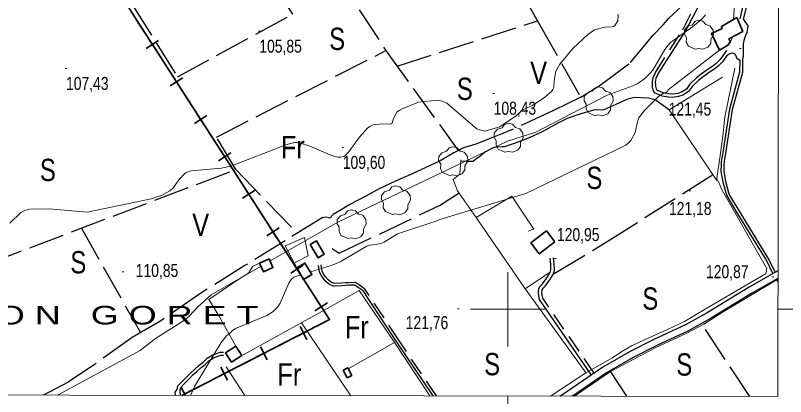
# Model space of a CAD drawing. Extents: x 483840 to 488445, y 4386047 to 4389027.
# Drawn here: x 487168 to 487687, y 4386441 to 4386698 of the extents above; entities that cross this region are included whole.
import ezdxf
from ezdxf.enums import TextEntityAlignment as Align

# ---------------------------------------------------------------- set-up
doc = ezdxf.new("R2010")
doc.units = 0
doc.header["$LTSCALE"] = 4
doc.linetypes.add('LONG_DASHED', pattern=[7.5, 6, -1.5])
doc.linetypes.add('MEDIUM_DASHED', pattern=[4.5, 3, -1.5])
for name, color, linetype, lineweight in [('1', 7, 'Continuous', 13), ('25', 7, 'LONG_DASHED', 25), ('29', 7, 'Continuous', 13), ('34', 7, 'Continuous', 35), ('36', 7, 'Continuous', 25), ('38', 7, 'Continuous', 25), ('47', 7, 'Continuous', 35), ('51', 7, 'Continuous', 13), ('7', 7, 'Continuous', 13), ('9', 7, 'Continuous', 13)]:
    doc.layers.add(name, color=color, linetype=linetype, lineweight=lineweight)
doc.layers.add('31', color=7, linetype='Continuous')
doc.layers.add('5', color=7, linetype='Continuous')

msp = doc.modelspace()

# ---------------------------------------------------------------- linework, layer by layer
at = {"layer": '1'}
for p, q in [((487500, 4386525), (487500, 4386475)), ((487475, 4386500), (487525, 4386500)), ((487682, 4386500), (487752.01, 4386500)), ((487500, 4386441.55), (487500, 4386370.21))]:
    msp.add_line(p, q, dxfattribs=at)
msp.add_lwpolyline([(484110.5, 4388760.3), (487685.8, 4388753.5), (487681.9, 4386441.2), (484105.5, 4386448.1)], close=True, dxfattribs=at)
at = {"layer": '25'}
for p, q in [((487425.54, 4386663.46), (487519.99, 4386693.93)), ((487316.85, 4386594.04), (487358.28, 4386551.04)), ((487212.88, 4386554.52), (487252.7, 4386484.26)), ((487681, 4386519.7), (487681.9, 4386518.43)), ((487681.9, 4386518.43), (487682.03, 4386518.25)), ((487662.96, 4386441.24), (487631.19, 4386489.36)), ((487569.11, 4386457.94), (487580.08, 4386441.4))]:
    msp.add_line(p, q, dxfattribs=at)
for points in [[(487316.62, 4386829.2), (487361.47, 4386760.13), (487247.3, 4386704.59), (487277.6, 4386656.43), (487355.19, 4386698.46), (487327.31, 4386742.83)], [(487454.44, 4386812.45), (487521.37, 4386691.43), (487549.26, 4386642.56), (487562.36, 4386650.77), (487582.76, 4386665.94), (487598.03, 4386684.4), (487604.81, 4386691.59), (487608.17, 4386695.67), (487617.6, 4386704.23), (487620.86, 4386706.51), (487623.5, 4386707.68), (487628.6, 4386708.77)], [(487367.05, 4386751.64), (487418.82, 4386672.71), (487466.62, 4386606.84)], [(487156.13, 4386505.4), (487150.19, 4386530.69), (487316.85, 4386594.04), (487303.8, 4386615.76), (487417.95, 4386674.05)], [(487549.26, 4386642.56), (487530.89, 4386633.59), (487499.93, 4386619.55), (487485.89, 4386613.98), (487478.57, 4386610.93), (487470.13, 4386608.65), (487463.63, 4386605.29), (487454.55, 4386599.87), (487435.29, 4386590.91), (487424.41, 4386586.04), (487413.53, 4386580.95), (487404.46, 4386576.05), (487393.65, 4386570.43), (487387.89, 4386566.83), (487382.52, 4386563.68), (487380.16, 4386561.24), (487379.79, 4386561.47), (487377.32, 4386561.88), (487375.14, 4386561.46), (487350.23, 4386546.06), (487323.05, 4386529.34), (487293.37, 4386510.78), (487265.79, 4386491.82), (487255.57, 4386485.96), (487247.17, 4386480.98), (487222.31, 4386463.33), (487203.97, 4386450.98), (487187.46, 4386442.15)], [(487608.97, 4386633.95), (487599.28, 4386640.87), (487594.87, 4386642.06), (487584.9, 4386642.35), (487580.3, 4386641.06), (487572.83, 4386637.79), (487564.67, 4386634.16), (487560.01, 4386634), (487558.74, 4386634.09), (487550, 4386631.74), (487539.97, 4386628.28), (487533.78, 4386625.15), (487523.11, 4386619.3), (487514.5, 4386615.22), (487507.48, 4386612.62), (487497.83, 4386609.3), (487496.11, 4386609.33), (487490.55, 4386608.88), (487484.5, 4386605.74), (487481.23, 4386602.64), (487478.27, 4386600.73), (487476.83, 4386599.4), (487472.18, 4386599.47), (487468.33, 4386599.64)], [(487531.35, 4386524.11), (487567.08, 4386545.51), (487638.13, 4386590.58)], [(487381.82, 4386540.88), (487386.43, 4386537.74), (487454.04, 4386569.71), (487467.29, 4386578.2)]]:
    msp.add_lwpolyline(points, dxfattribs=at)
at = {"layer": '29'}
for points in [[(487626.19, 4386674.92), (487621.65, 4386677.04), (487620.24, 4386679.58), (487620.34, 4386682.56), (487618.97, 4386684.97), (487619.01, 4386687.72), (487621.17, 4386690.32), (487624.36, 4386691.32), (487626.01, 4386693.51), (487628.58, 4386694.34), (487631.44, 4386693.69), (487633.39, 4386691.42), (487636.2, 4386690.6), (487638.33, 4386687.75), (487638.57, 4386684.62), (487636.69, 4386681.47), (487636.69, 4386678.79), (487634.87, 4386676.18), (487631.25, 4386674.84), (487628.48, 4386675.47)], [(487558.69, 4386630.19), (487554.15, 4386632.31), (487552.74, 4386634.85), (487552.84, 4386637.83), (487551.47, 4386640.24), (487551.51, 4386642.99), (487553.67, 4386645.59), (487556.86, 4386646.59), (487558.51, 4386648.78), (487561.08, 4386649.61), (487563.94, 4386648.96), (487565.89, 4386646.69), (487568.7, 4386645.87), (487570.83, 4386643.02), (487571.07, 4386639.89), (487569.19, 4386636.74), (487569.19, 4386634.06), (487567.37, 4386631.45), (487563.75, 4386630.11), (487560.98, 4386630.74)], [(487498.08, 4386605.63), (487493.54, 4386607.75), (487492.13, 4386610.29), (487492.23, 4386613.27), (487490.86, 4386615.68), (487490.9, 4386618.43), (487493.06, 4386621.03), (487496.25, 4386622.03), (487497.9, 4386624.22), (487500.47, 4386625.05), (487503.33, 4386624.4), (487505.28, 4386622.13), (487508.09, 4386621.31), (487510.22, 4386618.46), (487510.46, 4386615.33), (487508.58, 4386612.18), (487508.58, 4386609.5), (487506.76, 4386606.89), (487503.14, 4386605.55), (487500.37, 4386606.18)], [(487460.72, 4386589.88), (487456.18, 4386592), (487454.77, 4386594.54), (487454.87, 4386597.52), (487453.5, 4386599.93), (487453.54, 4386602.68), (487455.7, 4386605.28), (487458.89, 4386606.28), (487460.54, 4386608.47), (487463.11, 4386609.3), (487465.97, 4386608.65), (487467.92, 4386606.38), (487470.73, 4386605.56), (487472.86, 4386602.71), (487473.1, 4386599.58), (487471.22, 4386596.43), (487471.22, 4386593.75), (487469.4, 4386591.14), (487465.78, 4386589.8), (487463.01, 4386590.43)], [(487422.15, 4386563.64), (487417.61, 4386565.76), (487416.2, 4386568.3), (487416.3, 4386571.28), (487414.93, 4386573.69), (487414.97, 4386576.44), (487417.13, 4386579.04), (487420.32, 4386580.04), (487421.97, 4386582.23), (487424.54, 4386583.06), (487427.4, 4386582.41), (487429.35, 4386580.14), (487432.16, 4386579.32), (487434.29, 4386576.47), (487434.53, 4386573.34), (487432.65, 4386570.19), (487432.65, 4386567.51), (487430.83, 4386564.9), (487427.21, 4386563.56), (487424.44, 4386564.19)], [(487392.35, 4386547.49), (487387.81, 4386549.61), (487386.4, 4386552.15), (487386.5, 4386555.13), (487385.13, 4386557.54), (487385.17, 4386560.29), (487387.33, 4386562.89), (487390.52, 4386563.89), (487392.17, 4386566.08), (487394.74, 4386566.91), (487397.6, 4386566.26), (487399.55, 4386563.99), (487402.36, 4386563.17), (487404.49, 4386560.32), (487404.73, 4386557.19), (487402.85, 4386554.04), (487402.85, 4386551.36), (487401.03, 4386548.75), (487397.41, 4386547.41), (487394.64, 4386548.04)]]:
    msp.add_lwpolyline(points, close=True, dxfattribs=at)
at = {"layer": '34'}
for p, q in [((487249.88, 4386694.93), (487255.29, 4386686.53)), ((487257.99, 4386682.33), (487263.41, 4386673.93)), ((487264.91, 4386680.84), (487256.5, 4386675.42)), ((487266.12, 4386669.73), (487271.54, 4386661.32)), ((487274.24, 4386657.12), (487279.66, 4386648.72)), ((487281.15, 4386655.63), (487272.74, 4386650.21)), ((487282.36, 4386644.52), (487287.78, 4386636.11)), ((487297.4, 4386630.42), (487288.99, 4386625)), ((487290.48, 4386631.92), (487295.9, 4386623.51)), ((487298.61, 4386619.31), (487304.03, 4386610.9)), ((487313.64, 4386605.21), (487305.23, 4386599.79)), ((487306.73, 4386606.71), (487312.15, 4386598.3)), ((487314.85, 4386594.1), (487320.27, 4386585.69)), ((487329.88, 4386580), (487321.48, 4386574.59)), ((487322.97, 4386581.5), (487328.39, 4386573.09)), ((487331.1, 4386568.89), (487336.52, 4386560.48)), ((487346.13, 4386554.79), (487337.72, 4386549.38)), ((487339.22, 4386556.29), (487344.63, 4386547.88)), ((487347.34, 4386543.68), (487352.76, 4386535.27)), ((487362.37, 4386529.58), (487353.97, 4386524.17)), ((487355.46, 4386531.08), (487360.88, 4386522.67)), ((487363.59, 4386518.47), (487369, 4386510.06)), ((487371.71, 4386505.87), (487377.12, 4386497.46)), ((487378.62, 4386504.37), (487370.21, 4386498.96)), ((487366.94, 4386486.3), (487358.04, 4386481.73)), ((487364.77, 4386479.56), (487360.21, 4386488.46)), ((487353.6, 4386479.45), (487344.7, 4386474.88)), ((487338.09, 4386465.87), (487333.53, 4386474.76)), ((487340.26, 4386472.6), (487331.36, 4386468.03)), ((487326.91, 4386465.75), (487318.02, 4386461.18)), ((487313.58, 4386458.9), (487304.68, 4386454.34)), ((487311.41, 4386452.17), (487306.85, 4386461.07)), ((487300.23, 4386452.05), (487291.34, 4386447.49)), ((487282.94, 4386441.97), (487280.17, 4386447.37)), ((487286.9, 4386445.21), (487280.6, 4386441.97))]:
    msp.add_line(p, q, dxfattribs=at)
for points in [[(486520.9, 4388755.72), (486603, 4388633), (486612, 4388581), (486746, 4388393), (486776, 4388338), (486812, 4388290), (486879, 4388250), (487017, 4388189), (487152, 4388148), (487234, 4388140), (487360, 4387899), (487497, 4387717), (487531, 4387660), (487608, 4387440), (487634, 4387181), (487675, 4387065), (487547, 4387001), (487350, 4386921), (487175, 4386900), (487110, 4386912), (487380, 4386493), (487280.6, 4386441.97)], [(487379.83, 4386493.26), (487380, 4386493), (487371.38, 4386488.57)]]:
    msp.add_lwpolyline(points, dxfattribs=at)
at = {"layer": '36'}
for p, q in [((487682.03, 4386520.79), (487681.9, 4386520.71)), ((487682.04, 4386525.96), (487681.91, 4386525.88))]:
    msp.add_line(p, q, dxfattribs=at)
for points in [[(487681.91, 4386525.88), (487662.56, 4386514.77), (487634.39, 4386497.61), (487619.67, 4386489.39), (487598.44, 4386479.71), (487582.45, 4386471.48), (487564.11, 4386460.9), (487538.52, 4386443.49), (487535.41, 4386441.48)], [(487681.9, 4386520.71), (487664.84, 4386510.92), (487636.65, 4386493.74), (487621.7, 4386485.39), (487600.4, 4386475.67), (487584.59, 4386467.54), (487566.49, 4386457.1), (487543.52, 4386441.47)]]:
    msp.add_lwpolyline(points, dxfattribs=at)
at = {"layer": '38', "linetype": 'MEDIUM_DASHED'}
msp.add_line((487276.18, 4386441.98), (487276.14, 4386444.17), dxfattribs=at)
at = {"layer": '38'}
for points in [[(487658.86, 4386694.84), (487662.64, 4386710.73), (487662.18, 4386721.03), (487660.65, 4386730.29), (487658.84, 4386737.12), (487654.61, 4386745.41), (487650.19, 4386751.51), (487646.56, 4386755.09), (487643.29, 4386759.53), (487642.74, 4386759.96), (487641.75, 4386760.11), (487639.56, 4386759.12), (487638.81, 4386755.24), (487638.86, 4386753.5), (487638.91, 4386751.62), (487638.94, 4386748.67), (487639.14, 4386746.16), (487639.47, 4386742.87)], [(487647.23, 4386674.06), (487643.05, 4386667.88), (487640.39, 4386665.37), (487638.17, 4386663.41), (487633.72, 4386660.57), (487630.29, 4386658.05), (487627.13, 4386655.59), (487622.72, 4386651.37), (487621.38, 4386649.47), (487620.33, 4386648.11), (487617.03, 4386646.02), (487614.46, 4386645.13), (487610.72, 4386644.61), (487608.36, 4386644.86), (487604.59, 4386645.5), (487600.48, 4386647.27), (487600.11, 4386648.29), (487599.71, 4386650), (487599.65, 4386650.74), (487599.6, 4386652.74), (487600.07, 4386655.35), (487601.33, 4386658.28), (487619.73, 4386686.95), (487635.22, 4386716.83)], [(487658.86, 4386694.84), (487661.67, 4386690.55), (487661.01, 4386686.2), (487660.08, 4386684.12), (487659.15, 4386681.65), (487658.65, 4386678.59), (487658.62, 4386676.11), (487658.58, 4386673.86), (487658.54, 4386671.08), (487658.53, 4386669.88)], [(487647.59, 4386670.73), (487647.74, 4386670.86), (487649.18, 4386671.82), (487651.13, 4386672.39), (487651.96, 4386672.3), (487652.7, 4386671.69), (487653.36, 4386670.86), (487653.87, 4386669.8), (487653.94, 4386669.35), (487656.58, 4386667.27)], [(487678.46, 4386524.09), (487674.26, 4386532.89), (487653.81, 4386566.03), (487647.53, 4386576.78), (487645.15, 4386585.41), (487643.81, 4386592.67), (487643.95, 4386597.33), (487644.06, 4386599.39), (487644.39, 4386601.54), (487644.8, 4386603.78), (487649.6, 4386634.73), (487656.4, 4386659.65), (487656.58, 4386667.27)], [(487680.12, 4386524.88), (487675.88, 4386533.77), (487655.39, 4386566.97), (487649.24, 4386577.5), (487646.95, 4386585.82), (487645.66, 4386592.81), (487645.79, 4386597.25), (487645.89, 4386599.2), (487646.21, 4386601.23), (487646.62, 4386603.47), (487651.4, 4386634.34), (487658.23, 4386659.38), (487658.44, 4386667.82), (487658.53, 4386669.88)], [(487556.32, 4386455.6), (487521.44, 4386506.42), (487520.86, 4386508.9), (487520.66, 4386511.13), (487520.86, 4386513.84), (487521.91, 4386515.58), (487523.52, 4386517.14), (487524.58, 4386518.6), (487525.57, 4386519.93), (487526.33, 4386521.04), (487527.33, 4386522.6), (487528.68, 4386524.71), (487529.14, 4386526.49), (487528.96, 4386530.12), (487528.57, 4386534.39)], [(487449.91, 4386441.65), (487425.18, 4386478.17), (487402.57, 4386512.3), (487399.27, 4386514.65), (487396.94, 4386516.15), (487392.88, 4386516.06), (487390.71, 4386515.94), (487388.23, 4386515.83), (487383.27, 4386515.45), (487382.84, 4386515.45), (487381.46, 4386516.01), (487380.47, 4386516.48), (487379.19, 4386517.35), (487377.76, 4386518.5), (487375.75, 4386520.81), (487374.4, 4386522.8), (487373.37, 4386524.88), (487372.53, 4386529.49)], [(487279.98, 4386441.98), (487279.43, 4386443.94), (487279.52, 4386445.72), (487279.77, 4386447.39), (487282.08, 4386449.76), (487285.5, 4386453.24), (487287.97, 4386455.79), (487290.51, 4386457.96), (487293.61, 4386460.76), (487296.24, 4386462.85), (487297.98, 4386464.69), (487298.8, 4386465.3), (487302.38, 4386467.52), (487306.79, 4386469.11), (487308.67, 4386469.07)]]:
    msp.add_lwpolyline(points, dxfattribs=at)
at = {"layer": '38', "linetype": 'MEDIUM_DASHED'}
for points in [[(487656.44, 4386695.41), (487660.14, 4386710.97), (487659.7, 4386720.77), (487658.21, 4386729.77), (487656.5, 4386736.22), (487652.48, 4386744.11), (487648.29, 4386749.88), (487644.67, 4386753.46), (487641.76, 4386757.38), (487641.31, 4386755.04), (487641.35, 4386753.57), (487641.4, 4386751.67), (487641.43, 4386748.78), (487641.62, 4386746.38), (487641.98, 4386742.78), (487641.44, 4386741.32), (487640.84, 4386740), (487639.84, 4386738.32)], [(487647.59, 4386670.73), (487644.71, 4386666.47), (487641.85, 4386663.77), (487639.47, 4386661.68), (487634.95, 4386658.79), (487631.59, 4386656.32), (487628.54, 4386653.95), (487624.37, 4386649.96), (487623.13, 4386648.18), (487621.8, 4386646.48), (487617.98, 4386644.06), (487614.97, 4386643.02), (487610.75, 4386642.43), (487608.07, 4386642.71), (487603.97, 4386643.41), (487598.77, 4386645.66), (487598.04, 4386647.66), (487597.56, 4386649.66), (487597.49, 4386650.63), (487597.44, 4386652.91), (487597.98, 4386655.98), (487599.41, 4386659.3), (487617.86, 4386688.04), (487633.21, 4386717.66)], [(487558.27, 4386456.93), (487523.64, 4386507.39), (487523.2, 4386509.28), (487523.03, 4386511.15), (487523.17, 4386513.1), (487523.78, 4386514.09), (487525.32, 4386515.58), (487526.49, 4386517.2), (487527.49, 4386518.56), (487528.3, 4386519.73), (487529.32, 4386521.33), (487530.88, 4386523.75), (487531.52, 4386526.25), (487531.32, 4386530.28), (487530.93, 4386534.61)], [(487452.05, 4386441.64), (487426.65, 4386479.15), (487403.87, 4386513.55), (487400.26, 4386516.12), (487397.44, 4386517.93), (487392.81, 4386517.83), (487390.62, 4386517.7), (487388.13, 4386517.59), (487383.2, 4386517.22), (487383.19, 4386517.22), (487382.17, 4386517.63), (487381.35, 4386518.02), (487380.24, 4386518.77), (487378.99, 4386519.78), (487377.15, 4386521.89), (487375.94, 4386523.69), (487375.06, 4386525.44), (487374.27, 4386529.81)], [(487276.14, 4386444.17), (487277.49, 4386445.92), (487277.84, 4386448.34), (487280.62, 4386451.19), (487284.04, 4386454.66), (487286.57, 4386457.28), (487289.17, 4386459.5), (487292.29, 4386462.31), (487294.86, 4386464.36), (487296.61, 4386466.22), (487297.65, 4386466.99), (487301.49, 4386469.37), (487306.45, 4386471.16), (487308.71, 4386471.12)]]:
    msp.add_lwpolyline(points, dxfattribs=at)
at = {"layer": '47'}
for points in [[(487658.4, 4386686.92), (487648.94, 4386681.8), (487650.04, 4386679.68), (487648.6, 4386678.73), (487648.74, 4386677.75), (487642.68, 4386674.31), (487637.14, 4386685.42), (487644.39, 4386688.84), (487643.96, 4386690.13), (487654.18, 4386696.13)], [(487531.73, 4386545.26), (487521.23, 4386537.22), (487515.59, 4386544.59), (487526.09, 4386552.63)], [(487367.08, 4386543.57), (487372.26, 4386534.64), (487376.44, 4386537.06), (487371.26, 4386545.99)], [(487339.32, 4386533.84), (487332.96, 4386531.08), (487335.52, 4386525.19), (487341.88, 4386527.95)], [(487357.92, 4386527.72), (487362.58, 4386519.95), (487368.14, 4386523.29), (487363.48, 4386531.06)], [(487316.95, 4386475.18), (487321, 4386468.95), (487314.02, 4386464.42), (487309.97, 4386470.65)], [(487391.98, 4386453.77), (487389.21, 4386458.88), (487392.23, 4386460.52), (487395, 4386455.41)]]:
    msp.add_lwpolyline(points, close=True, dxfattribs=at)
at = {"layer": '51'}
for p, q in [((487528.06, 4386524.76), (487511.73, 4386513.79)), ((487376.29, 4386499.22), (487362.53, 4386520.05)), ((487361.07, 4386490.86), (487394.4, 4386441.75)), ((487392.56, 4386459.93), (487423.7, 4386477.67)), ((487323.02, 4386441.89), (487310.3, 4386461.32))]:
    msp.add_line(p, q, dxfattribs=at)
for points in [[(487652.86, 4386662.23), (487646.31, 4386629.24), (487644.93, 4386616.43), (487643.02, 4386603.47), (487640.92, 4386587.82), (487641.64, 4386585.93), (487642.6, 4386584.42), (487643.67, 4386581.18), (487674.42, 4386527.39), (487674.33, 4386526.04), (487674.24, 4386525.44), (487673.62, 4386523.72), (487647.06, 4386508.42), (487628.06, 4386497.06), (487619.06, 4386491.64), (487607.57, 4386486.4), (487594.58, 4386480.51), (487583.41, 4386475.41), (487576.9, 4386471.61), (487570.61, 4386467.34), (487552.6, 4386457.17), (487528.82, 4386441.5)], [(487640.83, 4386586.55), (487608.79, 4386634.2), (487644.67, 4386656.05)], [(487468.37, 4386600.5), (487467.78, 4386590.82), (487463.3, 4386587.36), (487466.27, 4386579.67), (487478.69, 4386561.63), (487511.33, 4386514.34), (487552.46, 4386457.55)], [(487478.73, 4386561.59), (487502.68, 4386575.99), (487517.6, 4386553.87), (487513.82, 4386552.42)], [(487357.92, 4386527.72), (487350.03, 4386542.54), (487363.17, 4386548.2), (487365.54, 4386536.01), (487356.92, 4386531.33)], [(487316.95, 4386475.18), (487305.9, 4386494.77), (487298.79, 4386506.43), (487318.94, 4386520.1), (487325.61, 4386524.5), (487328.07, 4386528.75), (487332.96, 4386531.08)], [(487545.05, 4386441.46), (487569.26, 4386458.02), (487599.72, 4386474.28), (487620.55, 4386483.91), (487632.06, 4386489.91), (487645, 4386498.12), (487682, 4386520.3)], [(487447.5, 4386441.65), (487423.47, 4386478.01), (487400.02, 4386512.48), (487374.91, 4386498.44), (487320.32, 4386468.51)]]:
    msp.add_lwpolyline(points, dxfattribs=at)
at = {"layer": '7'}
for p, q in [((487332.24, 4386686.93), (487333.24, 4386686.93)), ((487656.15, 4386675.31), (487657.15, 4386675.31)), ((487202.06, 4386661.86), (487203.06, 4386661.86)), ((487490.04, 4386645.2), (487491.04, 4386645.2)), ((487388.44, 4386608.76), (487389.44, 4386608.76)), ((487622.22, 4386579.53), (487623.22, 4386579.53)), ((487531.52, 4386534), (487532.52, 4386534)), ((487240.48, 4386525.12), (487241.48, 4386525.12)), ((487678.11, 4386521.7), (487679.11, 4386521.7)), ((487466.2, 4386500.2), (487467.2, 4386500.2))]:
    msp.add_line(p, q, dxfattribs=at)
at = {"layer": '9'}
for points in [[(487652.99, 4386707.82), (487652.11, 4386694.91)], [(487307.01, 4386594.78), (487313.66, 4386596.14), (487350.65, 4386610.61), (487356.37, 4386612.17), (487358.1, 4386612.16), (487359.89, 4386611.97), (487366.85, 4386609.7), (487381.93, 4386603.28), (487385.9, 4386602.31), (487386.83, 4386602.24), (487387.69, 4386602.26), (487390.18, 4386603.05), (487392.91, 4386605.77), (487400, 4386615.48), (487405.83, 4386621.98), (487407.5, 4386623.12), (487409.19, 4386623.97), (487415.52, 4386624.64), (487420.63, 4386624.46), (487421.56, 4386624.78), (487422.28, 4386625.26), (487423.13, 4386628.31), (487425.38, 4386632.49), (487426.98, 4386633.68), (487429.01, 4386634.89), (487439.84, 4386639.36), (487452.66, 4386640.67), (487455.93, 4386639.88), (487459.08, 4386638.6), (487479.14, 4386621.41), (487481.86, 4386620.36), (487484.61, 4386619.86), (487494.69, 4386622.69), (487505.9, 4386630.2), (487508.23, 4386632.38), (487509.03, 4386633.44), (487509.38, 4386633.71), (487509.8, 4386633.96), (487516.37, 4386637.03), (487523.98, 4386641.74), (487529.44, 4386646.44), (487530.37, 4386647.75), (487531.03, 4386649.07), (487531.29, 4386653.89), (487532.34, 4386660.14), (487535.04, 4386664.8), (487543.75, 4386675.38), (487553.86, 4386684.87), (487558.55, 4386687.97), (487565.37, 4386689.7), (487570.22, 4386689.88), (487571.25, 4386690.27), (487572.13, 4386690.8), (487574.17, 4386693.96), (487574.39, 4386697.61), (487574.12, 4386698.46)], [(487633.11, 4386698.07), (487630.89, 4386695.31), (487624.54, 4386689.88), (487609.54, 4386679.37), (487608.89, 4386678.73), (487605.72, 4386674.8), (487597.64, 4386660.87), (487596, 4386658.77), (487592.38, 4386655.15), (487587.57, 4386651.86), (487584.24, 4386650.21), (487566.96, 4386644.05), (487519, 4386619.17), (487499.82, 4386612.97), (487386.05, 4386558.87), (487339.93, 4386532.43)], [(487651.05, 4386682.94), (487650.86, 4386681.82), (487649.94, 4386679.87)], [(487649.76, 4386679.5), (487649.35, 4386678.62), (487648.68, 4386678.2)], [(487642.93, 4386674.45), (487608.09, 4386647.49), (487607.74, 4386646.8), (487607.54, 4386646.5), (487607.21, 4386646.12), (487606.63, 4386645.79), (487604.7, 4386645.12), (487602.39, 4386643.71), (487601.52, 4386643), (487591.9, 4386633.39), (487588.37, 4386628.73), (487587.34, 4386625.97), (487585.93, 4386618.95), (487583, 4386613.43), (487581.45, 4386611.92), (487579.58, 4386610.42), (487512.31, 4386577.94), (487454.19, 4386560.28), (487452.25, 4386559.41), (487425.77, 4386550.6), (487416.78, 4386545.13), (487414.64, 4386544.3), (487406.22, 4386542.79), (487404.66, 4386542.13), (487387.17, 4386531.96), (487381.9, 4386529.57), (487367.09, 4386525.04)], [(487164.82, 4386557.8), (487172.18, 4386565.1), (487174.9, 4386566.33), (487177.92, 4386567.22), (487191.28, 4386567.6), (487216.72, 4386565.32), (487259.96, 4386574.28), (487267.37, 4386576.67), (487272.51, 4386579.57), (487274.93, 4386581.8), (487278.52, 4386586.98), (487283.07, 4386591.65), (487284.84, 4386592.51), (487286.84, 4386593.19), (487307.01, 4386594.78)], [(487333.88, 4386528.96), (487300.37, 4386509.75), (487291.32, 4386501.64), (487285.8, 4386495.58), (487281.6, 4386492.14), (487262.78, 4386480.19), (487252.43, 4386472.21), (487197.35, 4386442.38), (487197.01, 4386442.14)], [(487355.76, 4386521.38), (487354.18, 4386519.92), (487352.53, 4386517.43), (487346.68, 4386504.11), (487345.13, 4386501.65), (487342.09, 4386498.4), (487337.77, 4386495.77), (487316.59, 4386486.96), (487314.41, 4386485.52), (487313.52, 4386484.38), (487313.15, 4386484.01), (487310.69, 4386482.01), (487307.02, 4386477.66), (487288.99, 4386447.91), (487286.3, 4386441.96)], [(487360.7, 4386523.09), (487356.74, 4386521.88), (487356.03, 4386521.57), (487355.76, 4386521.38)]]:
    msp.add_lwpolyline(points, dxfattribs=at)

# ---------------------------------------------------------------- texts
at = {"layer": '31'}
for s, width, p in [('S', 0.8, (487385.16, 4386674.36)), ('V', 0.85, (487520.82, 4386651.51)), ('S', 0.8, (487471.12, 4386640.76)), ('Fr', 0.85, (487355.33, 4386601.58)), ('S', 0.8, (487190.34, 4386586.19)), ('S', 0.8, (487558.36, 4386580.86)), ('V', 0.85, (487293.27, 4386549.23)), ('S', 0.8, (487210.85, 4386524.08)), ('S', 0.8, (487596.03, 4386499.67)), ('Fr', 0.85, (487398.32, 4386480.47)), ('S', 0.8, (487489.53, 4386455.57)), ('S', 0.8, (487618.88, 4386455.32)), ('Fr', 0.85, (487352.93, 4386448.6))]:
    msp.add_text(s, height=15, dxfattribs=dict(at, width=width)).set_placement(p, align=Align.CENTER)
at = {"layer": '5', "width": 1.45}
msp.add_text('S O N   G O R E T', height=12.49, dxfattribs=at).set_placement((487133.09, 4386489.75))
at = {"layer": '7', "width": 0.8}
for s, p in [('105,85', (487332.74, 4386672.56)), ('107,43', (487202.56, 4386647.49)), ('108,43', (487490.54, 4386630.83)), ('121,45', (487608.41, 4386630.27)), ('109,60', (487388.94, 4386594.39)), ('121,18', (487608.62, 4386563.39)), ('120,95', (487533.18, 4386545.82)), ('110,85', (487249.52, 4386521.67)), ('120,87', (487633.54, 4386520.86)), ('121,76', (487431.33, 4386486.62))]:
    msp.add_text(s, height=8.75, dxfattribs=at).set_placement(p)

doc.saveas('drawing.dxf')
